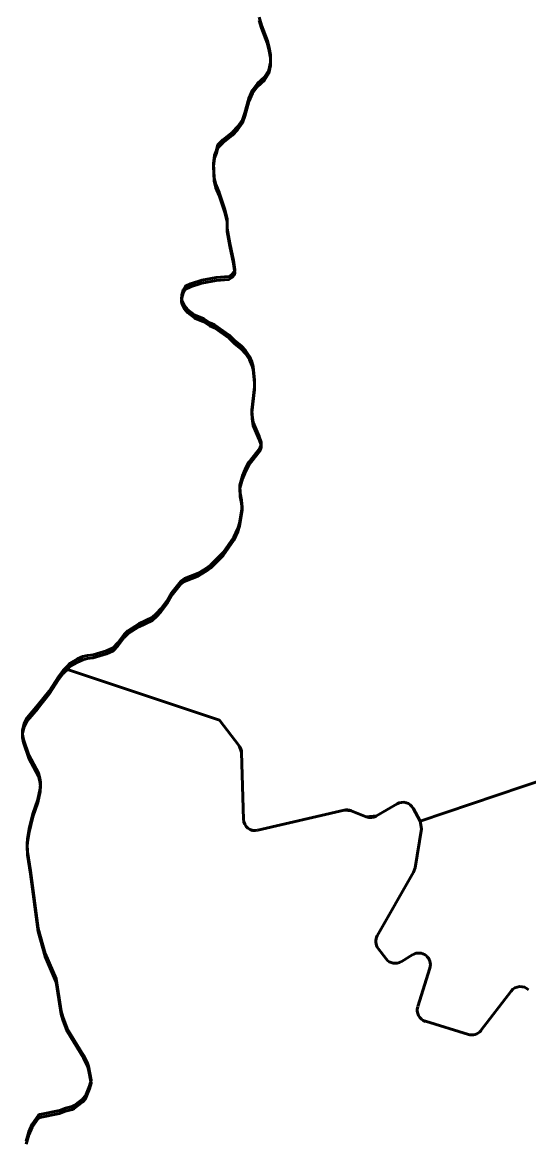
# Model space of a CAD drawing. Extents: x 553962 to 842807, y 8883888 to 9032388.
# Drawn here: x 814568 to 815004, y 9016452 to 9017414 of the extents above; entities that cross this region are included whole.
import ezdxf

# ---------------------------------------------------------------- set-up
doc = ezdxf.new("R2010")
doc.units = 0
doc.header["$LTSCALE"] = 200
for name, color, linetype, lineweight in [('24', 7, 'Continuous', 25), ('28', 7, 'Continuous', 53), ('29', 7, 'Continuous', 53)]:
    doc.layers.add(name, color=color, linetype=linetype, lineweight=lineweight)

msp = doc.modelspace()

# ---------------------------------------------------------------- linework, layer by layer
at = {"layer": '24', "lineweight": 53}
for points in [[(814772.3, 9017418.8), (814774.4, 9017412), (814779.5, 9017398.5), (814781, 9017392.5), (814782, 9017386.5), (814782.1, 9017379.8), (814780.7, 9017373.4), (814777, 9017367.4), (814770.7, 9017361.9), (814766.5, 9017356.2), (814763.5, 9017348.8), (814760, 9017336.5), (814757.8, 9017330.5), (814753.6, 9017324.5), (814749.3, 9017319.9), (814741, 9017313.4), (814737, 9017309.3), (814736.3, 9017308.1), (814735.5, 9017304.3), (814733.8, 9017300.2), (814732.8, 9017293.1)], [(814732.8, 9017293.1), (814733.4, 9017280.7), (814735, 9017274.8), (814737.9, 9017267.9), (814742.7, 9017253.3), (814744.7, 9017245.2)], [(814744.7, 9017245.2), (814744.7, 9017245.2), (814744.8, 9017237), (814746.9, 9017224.4), (814750.3, 9017209.3), (814751.4, 9017201.4), (814751, 9017199.9), (814748.6, 9017197.3), (814746.1, 9017195.5), (814735.1, 9017194.8), (814723, 9017192.5), (814713.2, 9017189.3), (814708.8, 9017187.3), (814706.7, 9017183.9), (814705.6, 9017179.8), (814705.3, 9017176.5), (814705.9, 9017174.4), (814708, 9017170.3), (814710.5, 9017167.2), (814716.8, 9017162.2), (814724.7, 9017159.1), (814729.9, 9017155.8), (814733.9, 9017154), (814746.4, 9017145.1), (814751, 9017140.6), (814757.1, 9017135.6), (814760.5, 9017131.8)], [(814760.5, 9017131.8), (814764, 9017126.7), (814766, 9017122), (814767.1, 9017118.2), (814768.3, 9017106.5), (814768.2, 9017100.7), (814766, 9017080.8), (814766.1, 9017075.8), (814767.2, 9017069.9), (814772.3, 9017057.9), (814773.9, 9017052.9), (814774.1, 9017051), (814772.8, 9017047.8), (814763.5, 9017035.7), (814760.7, 9017030.7), (814757.9, 9017023.9), (814755.6, 9017016), (814755.8, 9017008.9), (814757.1, 9017003.1), (814757.6, 9016997), (814755.4, 9016983.2), (814754, 9016978.6), (814750.4, 9016971.1), (814741.3, 9016957.8), (814730.5, 9016947.2), (814727.3, 9016944.7), (814719.7, 9016940.1), (814708, 9016935.4), (814704.8, 9016933.1), (814696.8, 9016923.3), (814693, 9016916.7), (814687.6, 9016909.4), (814683.9, 9016905.3), (814680.1, 9016902), (814668.5, 9016896.6), (814659.1, 9016890.4), (814655.9, 9016887.4)], [(814655.9, 9016887.4), (814650.5, 9016880), (814650.5, 9016880), (814646.6, 9016875.8), (814640.9, 9016873.2), (814629.2, 9016869.9), (814624.3, 9016869.2), (814620.4, 9016868.2), (814615.8, 9016866.2), (814609.6, 9016862.6), (814607.3, 9016859.9), (814603.4, 9016856.2), (814599.8, 9016851.5), (814591.4, 9016838.4), (814581.7, 9016826.3), (814572.4, 9016815.5), (814569.9, 9016810.7), (814568.3, 9016804.7), (814568.3, 9016801.1), (814569.2, 9016796.9), (814574, 9016783.5), (814582.2, 9016767.9), (814583.5, 9016763.6), (814583.9, 9016759.7), (814583.6, 9016754.6), (814581.5, 9016745.3), (814577.4, 9016732.9), (814574.1, 9016719.8), (814572.6, 9016711.3), (814572.4, 9016707.1), (814572.6, 9016700.1), (814575.3, 9016683.8), (814581.8, 9016634.1), (814587.9, 9016612.7), (814597.5, 9016590.7), (814601.8, 9016563), (814603.2, 9016557.9), (814607, 9016547.9), (814621, 9016525), (814624.5, 9016518.1), (814625.4, 9016515.4), (814627.6, 9016503.6), (814626.2, 9016498.5), (814622.7, 9016490.1), (814620.5, 9016487.4), (814613, 9016481.6), (814611.1, 9016480.7), (814605.5, 9016479.4), (814600.2, 9016477.5), (814583.3, 9016474), (814582.1, 9016473.4), (814576.7, 9016465.7), (814573.9, 9016459), (814571.5, 9016451)]]:
    msp.add_lwpolyline(points, dxfattribs=at)
at = {"layer": '28'}
for p, q in [((814881.6, 9016608), (814874.8, 9016616.8)), ((814904.6, 9016611.6), (814894.7, 9016605.5)), ((814908.9, 9016566.8), (814919.3, 9016600)), ((814989.4, 9016580.2), (814963.3, 9016546.3)), ((814952.5, 9016542.8), (814915.5, 9016554.2))]:
    msp.add_line(p, q, dxfattribs=at)
for points in [[(814732.8, 9017290.4), (814733.8, 9017297.6), (814735.5, 9017301.7), (814736.3, 9017305.5), (814737, 9017306.7), (814741, 9017310.8), (814749.3, 9017317.3), (814753.6, 9017321.9), (814757.8, 9017327.9), (814760, 9017333.8), (814763.5, 9017346.2), (814766.5, 9017353.6), (814770.7, 9017359.2), (814777, 9017364.8), (814780.7, 9017370.8), (814782.1, 9017377.2), (814782, 9017383.9), (814781, 9017389.9), (814779.5, 9017395.9), (814774.4, 9017409.4), (814772.3, 9017416.2)], [(814744.7, 9017242.6), (814742.7, 9017250.7), (814737.9, 9017265.3), (814735, 9017272.1), (814733.4, 9017278.1), (814732.8, 9017290.4)], [(814760.5, 9017129.2), (814757.1, 9017133), (814751, 9017138), (814746.4, 9017142.5), (814733.9, 9017151.3), (814729.9, 9017153.2), (814724.7, 9017156.5), (814716.8, 9017159.6), (814710.5, 9017164.6), (814708, 9017167.7), (814705.9, 9017171.8), (814705.3, 9017173.9), (814705.6, 9017177.2), (814706.7, 9017181.2), (814708.8, 9017184.7), (814713.2, 9017186.7), (814723, 9017189.9), (814735.1, 9017192.2), (814746.1, 9017192.9), (814748.6, 9017194.7), (814751, 9017197.2), (814751.4, 9017198.8), (814750.3, 9017206.7), (814746.9, 9017221.8), (814744.8, 9017234.4), (814744.7, 9017242.5), (814744.7, 9017242.6), (814744.7, 9017242.6)], [(814655.9, 9016884.7), (814659.1, 9016887.8), (814668.5, 9016894), (814680.1, 9016899.4), (814683.9, 9016902.7), (814687.6, 9016906.8), (814693, 9016914.1), (814696.8, 9016920.7), (814704.8, 9016930.5), (814708, 9016932.8), (814719.7, 9016937.5), (814727.3, 9016942), (814730.5, 9016944.6), (814741.3, 9016955.2), (814750.4, 9016968.5), (814754, 9016976), (814755.4, 9016980.6), (814757.6, 9016994.4), (814757.1, 9017000.5), (814755.8, 9017006.2), (814755.6, 9017013.4), (814757.9, 9017021.3), (814760.7, 9017028.1), (814763.5, 9017033.1), (814772.8, 9017045.1), (814774.1, 9017048.4), (814773.9, 9017050.3), (814772.3, 9017055.3), (814767.2, 9017067.3), (814766.1, 9017073.2), (814766, 9017078.2), (814768.2, 9017098.1), (814768.3, 9017103.8), (814767.1, 9017115.6), (814766, 9017119.3), (814764, 9017124.1), (814760.5, 9017129.2)], [(814605, 9016855.1), (814607.3, 9016857.2), (814609.6, 9016860), (814615.8, 9016863.6), (814620.4, 9016865.6), (814624.3, 9016866.6), (814629.2, 9016867.3), (814640.9, 9016870.5), (814646.6, 9016873.2), (814650.5, 9016877.4), (814650.5, 9016877.4), (814655.9, 9016884.7)], [(814605, 9016857.7), (814603.4, 9016856.2), (814599.8, 9016851.5), (814591.4, 9016838.4), (814581.7, 9016826.3), (814572.4, 9016815.5), (814569.9, 9016810.7), (814568.3, 9016804.7), (814568.3, 9016801.1), (814569.2, 9016796.9), (814574, 9016783.5), (814582.2, 9016767.9), (814583.5, 9016763.6), (814583.9, 9016759.7), (814583.6, 9016754.6), (814581.5, 9016745.3), (814577.4, 9016732.9), (814574.1, 9016719.8), (814572.6, 9016711.3), (814572.4, 9016707.1), (814572.6, 9016700.1), (814575.3, 9016683.8), (814581.8, 9016634.1), (814587.9, 9016612.7), (814597.5, 9016590.7), (814601.8, 9016563), (814603.2, 9016557.9), (814607, 9016547.9), (814621, 9016525), (814624.5, 9016518.1), (814625.4, 9016515.4), (814627.6, 9016503.6), (814626.2, 9016498.5), (814622.7, 9016490.1), (814620.5, 9016487.4), (814613, 9016481.6), (814611.1, 9016480.7), (814605.5, 9016479.4), (814600.2, 9016477.5), (814583.3, 9016474), (814582.1, 9016473.4), (814576.7, 9016465.7), (814573.9, 9016459), (814571.5, 9016451)], [(814758.7, 9016728.1), (814757.1, 9016785.7), (814755, 9016791.5), (814738.2, 9016813.5), (814605.4, 9016857.6), (814605, 9016857.7)], [(814571.5, 9016448.4), (814573.9, 9016456.4), (814576.7, 9016463.1), (814582.1, 9016470.8), (814583.3, 9016471.3), (814600.2, 9016474.9), (814605.5, 9016476.8), (814611.1, 9016478.1), (814613, 9016479), (814620.5, 9016484.8), (814622.7, 9016487.5), (814626.2, 9016495.9), (814627.6, 9016501), (814625.4, 9016512.8), (814624.5, 9016515.5), (814621, 9016522.3), (814607, 9016545.3), (814603.2, 9016555.3), (814601.8, 9016560.3), (814597.5, 9016588), (814587.9, 9016610.1), (814581.8, 9016631.5), (814575.3, 9016681.2), (814572.6, 9016697.5), (814572.4, 9016704.5), (814572.6, 9016708.7), (814574.1, 9016717.2), (814577.4, 9016730.3), (814581.5, 9016742.7), (814583.6, 9016752), (814583.9, 9016757.1), (814583.5, 9016761), (814582.2, 9016765.3), (814574, 9016780.9), (814569.2, 9016794.2), (814568.3, 9016798.5), (814568.3, 9016802.1), (814569.9, 9016808.1), (814572.4, 9016812.8), (814581.7, 9016823.7), (814591.4, 9016835.8), (814599.8, 9016848.9), (814603.4, 9016853.6), (814605, 9016855.1)], [(814891.1, 9016741.4), (814873.2, 9016731), (814864.4, 9016730.3), (814851.4, 9016735.5), (814845.4, 9016736), (814771, 9016718.7)], [(814874, 9016627.8), (814905.2, 9016682.5), (814906.5, 9016686.2), (814912.1, 9016720), (814911, 9016726.4), (814905, 9016737.6)]]:
    msp.add_lwpolyline(points, dxfattribs=at)
for centre, start, end in [((814896.2, 9016732.8), 28.55134, 120.21649), ((814768.7, 9016728.4), 181.606, 283.10639), ((814882.7, 9016622.9), 150.26731, 217.7331), ((814889.5, 9016614.1), 217.7331, 301.39945), ((814909.8, 9016603), 342.52369, 121.40286), ((814997.3, 9016574.1), 45.13416, 142.50362), ((814918.4, 9016563.7), 162.52368, 252.88878), ((814955.4, 9016552.4), 252.88931, 322.50362)]:
    msp.add_arc(centre, 10, start, end, dxfattribs=at)
at = {"layer": '29'}
for p, q in [((814757.1, 9016785.7), (814758.7, 9016728.1)), ((814873.2, 9016731), (814891.1, 9016741.4)), ((814771, 9016718.7), (814845.4, 9016736)), ((814851.4, 9016735.5), (814864.4, 9016730.3)), ((814905, 9016737.6), (814911, 9016726.4)), ((814912.1, 9016720), (814906.5, 9016686.2)), ((814905.2, 9016682.5), (814874, 9016627.8)), ((814874.8, 9016616.8), (814881.6, 9016608)), ((814894.7, 9016605.5), (814904.6, 9016611.6)), ((814919.3, 9016600), (814908.9, 9016566.8)), ((814963.3, 9016546.3), (814989.4, 9016580.2)), ((814915.5, 9016554.2), (814952.5, 9016542.8))]:
    msp.add_line(p, q, dxfattribs=at)
for points in [[(814772.3, 9017418.8), (814774.4, 9017412), (814779.5, 9017398.5), (814781, 9017392.5), (814782, 9017386.5), (814782.1, 9017379.8), (814780.7, 9017373.4), (814777, 9017367.4), (814770.7, 9017361.9), (814766.5, 9017356.2), (814763.5, 9017348.8), (814760, 9017336.5), (814757.8, 9017330.5), (814753.6, 9017324.5), (814749.3, 9017319.9), (814741, 9017313.4), (814737, 9017309.3), (814736.3, 9017308.1), (814735.5, 9017304.3), (814733.8, 9017300.2), (814732.8, 9017293.1)], [(814732.8, 9017293.1), (814733.4, 9017280.7), (814735, 9017274.8), (814737.9, 9017267.9), (814742.7, 9017253.3), (814744.7, 9017245.2)], [(814744.7, 9017245.2), (814744.7, 9017245.2), (814744.8, 9017237), (814746.9, 9017224.4), (814750.3, 9017209.3), (814751.4, 9017201.4), (814751, 9017199.9), (814748.6, 9017197.3), (814746.1, 9017195.5), (814735.1, 9017194.8), (814723, 9017192.5), (814713.2, 9017189.3), (814708.8, 9017187.3), (814706.7, 9017183.9), (814705.6, 9017179.8), (814705.3, 9017176.5), (814705.9, 9017174.4), (814708, 9017170.3), (814710.5, 9017167.2), (814716.8, 9017162.2), (814724.7, 9017159.1), (814729.9, 9017155.8), (814733.9, 9017154), (814746.4, 9017145.1), (814751, 9017140.6), (814757.1, 9017135.6), (814760.5, 9017131.8)], [(814760.5, 9017131.8), (814764, 9017126.7), (814766, 9017122), (814767.1, 9017118.2), (814768.3, 9017106.5), (814768.2, 9017100.7), (814766, 9017080.8), (814766.1, 9017075.8), (814767.2, 9017069.9), (814772.3, 9017057.9), (814773.9, 9017052.9), (814774.1, 9017051), (814772.8, 9017047.8), (814763.5, 9017035.7), (814760.7, 9017030.7), (814757.9, 9017023.9), (814755.6, 9017016), (814755.8, 9017008.9), (814757.1, 9017003.1), (814757.6, 9016997), (814755.4, 9016983.2), (814754, 9016978.6), (814750.4, 9016971.1), (814741.3, 9016957.8), (814730.5, 9016947.2), (814727.3, 9016944.7), (814719.7, 9016940.1), (814708, 9016935.4), (814704.8, 9016933.1), (814696.8, 9016923.3), (814693, 9016916.7), (814687.6, 9016909.4), (814683.9, 9016905.3), (814680.1, 9016902), (814668.5, 9016896.6), (814659.1, 9016890.4), (814655.9, 9016887.4)], [(814911, 9016726.4), (815176.1, 9016816.2), (815531, 9017132.3)], [(815531, 9017132.3), (815176.1, 9016816.2), (814911, 9016726.4)], [(814655.9, 9016887.4), (814650.5, 9016880), (814650.5, 9016880), (814646.6, 9016875.8), (814640.9, 9016873.2), (814629.2, 9016869.9), (814624.3, 9016869.2), (814620.4, 9016868.2), (814615.8, 9016866.2), (814609.6, 9016862.6), (814607.3, 9016859.9), (814605, 9016857.7), (814605.4, 9016857.6)], [(814605.4, 9016857.6), (814738.2, 9016813.5), (814755, 9016791.5)]]:
    msp.add_lwpolyline(points, dxfattribs=at)
for centre, start, end in [((814747.1, 9016785.4), 1.606, 37.37575), ((814896.2, 9016732.8), 28.55134, 120.21649), ((814847.7, 9016726.3), 68.19898, 103.10639), ((814768.7, 9016728.4), 181.606, 283.10639), ((814868.2, 9016739.6), 248.19897, 300.21649), ((814882.7, 9016622.9), 150.26731, 217.7331), ((814889.5, 9016614.1), 217.7331, 301.39945), ((814909.8, 9016603), 342.52369, 121.40286), ((814997.3, 9016574.1), 45.13416, 142.50362), ((814918.4, 9016563.7), 162.52368, 252.88878), ((814955.4, 9016552.4), 252.88931, 322.50362)]:
    msp.add_arc(centre, 10, start, end, dxfattribs=at)

doc.saveas('drawing.dxf')
